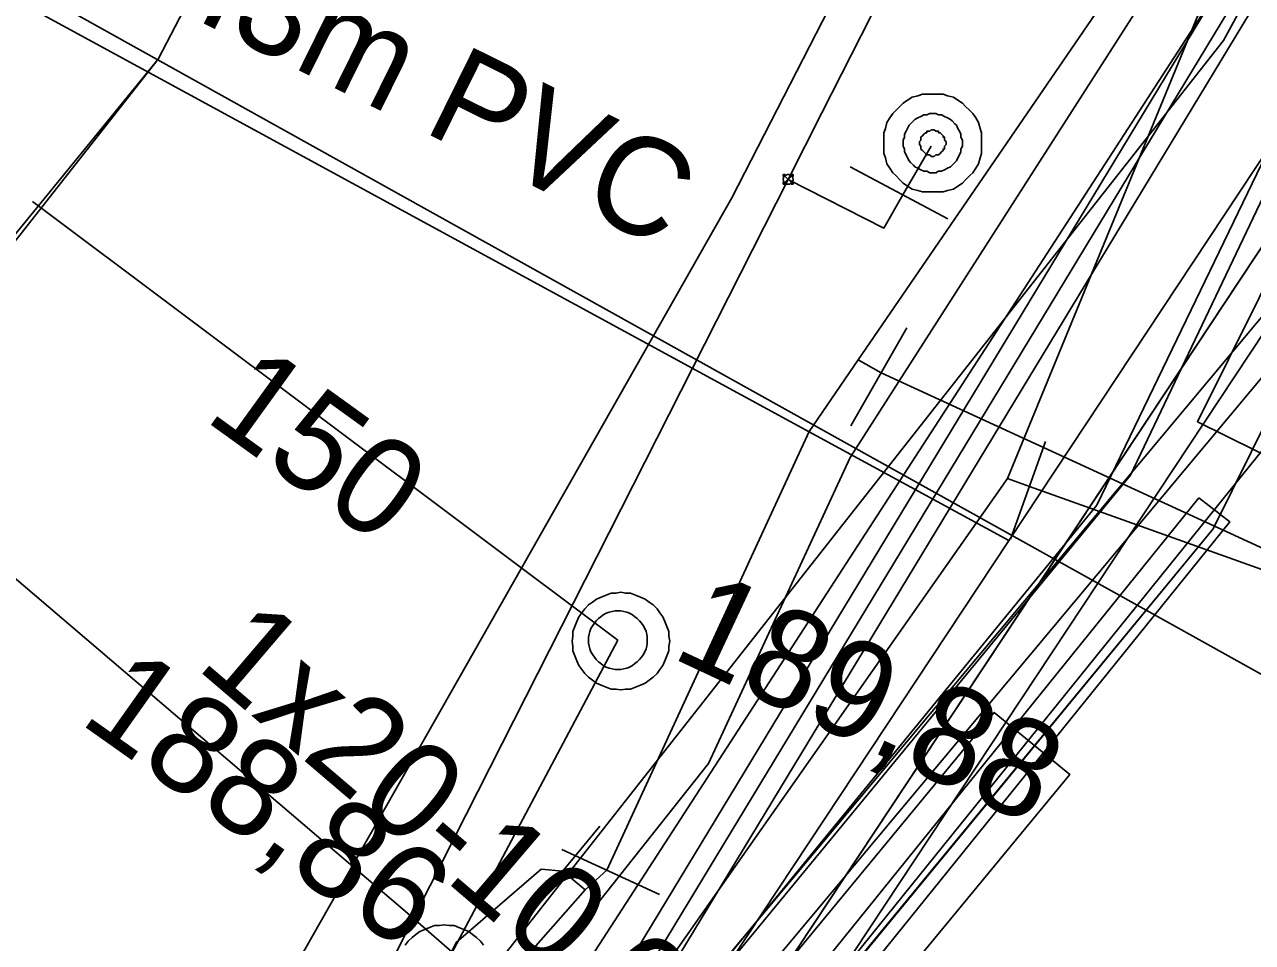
# Model space of a CAD drawing. Extents: x -746464 to -745690, y -1051581 to -1049993.
# Drawn here: x -746350.36 to -746337.79, y -1051566.81 to -1051557.42 of the extents above; entities that cross this region are included whole.
import ezdxf

# ---------------------------------------------------------------- set-up
doc = ezdxf.new("R2010")
doc.units = 0
for name, color, linetype in [('04_CETIN_neprovozovane', 7, 'Continuous'), ('04_CETIN_sdelovaci_podzem', 7, 'Continuous'), ('10_CD_Telematika_metalika', 7, 'Continuous'), ('45_Eltodo_vedeni_NN_zemni', 7, 'Continuous'), ('48_Prazs_plynarenska_STL', 7, 'Continuous'), ('51_PVaK_kanal_jednotna_neoverena poloha_pripojka', 7, 'Continuous'), ('51_PVaK_kanal_jednotna_overena poloha_rad', 7, 'Continuous'), ('51_PVaK_kanal_objekty', 7, 'Continuous'), ('51_PVaK_kanal_popisy', 7, 'Continuous'), ('51_PVaK_vodovod_chranicky_objekty', 7, 'Continuous'), ('51_PVaK_vodovod_mimo provoz_overena poloha', 7, 'Continuous'), ('51_PVaK_vodovod_neoverena poloha_pripojka', 7, 'Continuous'), ('51_PVaK_vodovod_overena poloha_rad', 7, 'Continuous'), ('51_PVaK_vodovod_zruseno_neoverena poloha', 7, 'Continuous'), ('51_PVaK_vodovod_zruseno_overena poloha', 7, 'Continuous'), ('55_PREdi_chranicky', 7, 'Continuous'), ('55_PREdi_NN', 7, 'Continuous'), ('55_PREdi_stavby', 7, 'Continuous'), ('55_PREdi_stavby_popisy', 7, 'Continuous'), ('55_PREdi_VN', 7, 'Continuous'), ('55_PREdi_ZRUSENE_elektro', 7, 'Continuous')]:
    doc.layers.add(name, color=color, linetype=linetype)

msp = doc.modelspace()

# ---------------------------------------------------------------- linework, layer by layer
at = {"layer": '04_CETIN_neprovozovane'}
msp.add_lwpolyline([(-746366.86, -1051580.5), (-746348.99, -1051557.77)], dxfattribs=at)
at = {"layer": '04_CETIN_sdelovaci_podzem'}
msp.add_line((-746348.99, -1051557.77), (-746367.635, -1051580.571), dxfattribs=at)
for points in [[(-746339.18, -1051538.91), (-746329.96, -1051542.66), (-746338.09, -1051557.58), (-746356.174, -1051580.571)], [(-746339.18, -1051538.91), (-746348.99, -1051557.77)], [(-746331.75, -1051544.93), (-746334.17, -1051550.92), (-746348.11, -1051572.44), (-746349.27, -1051574.65), (-746353.32, -1051579.44)], [(-746334.17, -1051550.92), (-746348.11, -1051572.44)]]:
    msp.add_lwpolyline(points, dxfattribs=at)
at = {"layer": '10_CD_Telematika_metalika'}
msp.add_lwpolyline([(-746116.552, -1050521.207), (-746121.17, -1050569.408), (-746128.236, -1050608.848), (-746137.347, -1050610.336), (-746147.573, -1050674.704), (-746154.081, -1050701.12), (-746179.17, -1050709.95), (-746193.05, -1050747.67), (-746206.515, -1050825.577), (-746217.3, -1050901.851), (-746223.756, -1050942.953), (-746230.272, -1050994.196), (-746241.227, -1050999.731), (-746247.174, -1051050.056), (-746252.666, -1051096.533), (-746257.91, -1051185.16), (-746266.649, -1051259.574), (-746273.157, -1051294.362), (-746289.838, -1051383.531), (-746309.089, -1051442.724), (-746337.772, -1051532.949), (-746327.582, -1051537.864), (-746339.385, -1051562.334), (-746354.288, -1051580.571)], dxfattribs=at)
at = {"layer": '45_Eltodo_vedeni_NN_zemni'}
for points in [[(-746348.188, -1051573.589), (-746336.689, -1051559.822), (-746328.83, -1051538.274), (-746319.081, -1051506.055), (-746318.642, -1051505.827), (-746318.873, -1051505.388), (-746308.681, -1051473.615), (-746308.976, -1051473.225)], [(-746354.442, -1051580.571), (-746348.497, -1051573.335), (-746337.042, -1051559.624), (-746329.209, -1051538.145)]]:
    msp.add_lwpolyline(points, dxfattribs=at)
at = {"layer": '48_Prazs_plynarenska_STL'}
msp.add_lwpolyline([(-746252.124, -1051209.44), (-746254.739, -1051232.69), (-746257.228, -1051250.028), (-746263.332, -1051294.114), (-746268.752, -1051331.185), (-746271.069, -1051346.822), (-746280.362, -1051378.409), (-746289.669, -1051408.88), (-746298.158, -1051436.716), (-746306.066, -1051461.221), (-746317.359, -1051497.958), (-746324.917, -1051522.35), (-746330.899, -1051538.581), (-746331.683, -1051541.084), (-746331.804, -1051541.534), (-746334.886, -1051548.163), (-746337.809, -1051555.442), (-746341.91, -1051561.848), (-746343.36, -1051564.978), (-746348.739, -1051571.768), (-746356.434, -1051580.571)], dxfattribs=at)
at = {"layer": '51_PVaK_kanal_jednotna_neoverena poloha_pripojka'}
msp.add_line((-746350.278, -1051559.228), (-746344.286, -1051563.716), dxfattribs=at)
at = {"layer": '51_PVaK_kanal_jednotna_overena poloha_rad'}
msp.add_line((-746344.286, -1051563.716), (-746346.093, -1051567.118), dxfattribs=at)
at = {"layer": '51_PVaK_kanal_objekty'}
for points in [[(-746343.756, -1051563.726), (-746343.766, -1051563.676), (-746343.766, -1051563.626), (-746343.786, -1051563.576), (-746343.806, -1051563.526), (-746343.826, -1051563.476), (-746343.856, -1051563.436), (-746343.886, -1051563.396), (-746343.926, -1051563.356), (-746343.966, -1051563.326), (-746344.006, -1051563.296), (-746344.056, -1051563.276), (-746344.106, -1051563.256), (-746344.156, -1051563.236), (-746344.206, -1051563.236), (-746344.256, -1051563.226), (-746344.306, -1051563.236), (-746344.356, -1051563.236), (-746344.406, -1051563.256), (-746344.456, -1051563.276), (-746344.506, -1051563.296), (-746344.546, -1051563.326), (-746344.586, -1051563.356), (-746344.626, -1051563.396), (-746344.656, -1051563.436), (-746344.686, -1051563.476), (-746344.706, -1051563.526), (-746344.726, -1051563.576), (-746344.746, -1051563.626), (-746344.746, -1051563.676), (-746344.756, -1051563.726), (-746344.746, -1051563.776), (-746344.746, -1051563.826), (-746344.726, -1051563.876), (-746344.706, -1051563.926), (-746344.686, -1051563.976), (-746344.656, -1051564.016), (-746344.626, -1051564.056), (-746344.586, -1051564.096), (-746344.546, -1051564.126), (-746344.506, -1051564.156), (-746344.456, -1051564.176), (-746344.406, -1051564.196), (-746344.356, -1051564.216), (-746344.306, -1051564.216), (-746344.256, -1051564.226), (-746344.206, -1051564.216), (-746344.156, -1051564.216), (-746344.106, -1051564.196), (-746344.056, -1051564.176), (-746344.006, -1051564.156), (-746343.966, -1051564.126), (-746343.926, -1051564.096), (-746343.886, -1051564.056), (-746343.856, -1051564.016), (-746343.826, -1051563.976), (-746343.806, -1051563.926), (-746343.786, -1051563.876), (-746343.766, -1051563.826), (-746343.766, -1051563.776), (-746343.756, -1051563.726)], [(-746343.986, -1051563.716), (-746343.986, -1051563.686), (-746343.992, -1051563.656), (-746343.998, -1051563.626), (-746344.01, -1051563.596), (-746344.028, -1051563.566), (-746344.046, -1051563.542), (-746344.064, -1051563.518), (-746344.088, -1051563.494), (-746344.112, -1051563.476), (-746344.136, -1051563.458), (-746344.166, -1051563.44), (-746344.196, -1051563.428), (-746344.226, -1051563.422), (-746344.256, -1051563.416), (-746344.286, -1051563.416), (-746344.316, -1051563.416), (-746344.346, -1051563.422), (-746344.376, -1051563.428), (-746344.406, -1051563.44), (-746344.436, -1051563.458), (-746344.46, -1051563.476), (-746344.484, -1051563.494), (-746344.508, -1051563.518), (-746344.526, -1051563.542), (-746344.544, -1051563.566), (-746344.562, -1051563.596), (-746344.574, -1051563.626), (-746344.58, -1051563.656), (-746344.586, -1051563.686), (-746344.586, -1051563.716), (-746344.586, -1051563.746), (-746344.58, -1051563.776), (-746344.574, -1051563.806), (-746344.562, -1051563.836), (-746344.544, -1051563.866), (-746344.526, -1051563.89), (-746344.508, -1051563.914), (-746344.484, -1051563.938), (-746344.46, -1051563.956), (-746344.436, -1051563.974), (-746344.406, -1051563.992), (-746344.376, -1051564.004), (-746344.346, -1051564.01), (-746344.316, -1051564.016), (-746344.286, -1051564.016), (-746344.256, -1051564.016), (-746344.226, -1051564.01), (-746344.196, -1051564.004), (-746344.166, -1051563.992), (-746344.136, -1051563.974), (-746344.112, -1051563.956), (-746344.088, -1051563.938), (-746344.064, -1051563.914), (-746344.046, -1051563.89), (-746344.028, -1051563.866), (-746344.01, -1051563.836), (-746343.998, -1051563.806), (-746343.992, -1051563.776), (-746343.986, -1051563.746), (-746343.986, -1051563.716)], [(-746345.663, -1051566.838), (-746345.693, -1051566.798), (-746345.733, -1051566.758), (-746345.773, -1051566.728), (-746345.813, -1051566.698), (-746345.863, -1051566.678), (-746345.913, -1051566.658), (-746345.963, -1051566.638), (-746346.013, -1051566.638), (-746346.063, -1051566.628), (-746346.113, -1051566.638), (-746346.163, -1051566.638), (-746346.213, -1051566.658), (-746346.263, -1051566.678), (-746346.313, -1051566.698), (-746346.353, -1051566.728), (-746346.393, -1051566.758), (-746346.433, -1051566.798), (-746346.463, -1051566.838)]]:
    msp.add_lwpolyline(points, dxfattribs=at)
at = {"layer": '51_PVaK_vodovod_chranicky_objekty'}
for p, q in [((-746341.91, -1051558.873), (-746340.91, -1051559.404)), ((-746342.594, -1051559.05), (-746342.494, -1051558.95)), ((-746342.594, -1051558.95), (-746342.494, -1051559.05)), ((-746342.594, -1051558.95), (-746342.594, -1051558.97)), ((-746342.594, -1051558.95), (-746342.574, -1051558.95)), ((-746342.494, -1051558.95), (-746342.514, -1051558.95)), ((-746342.494, -1051558.95), (-746342.494, -1051558.97)), ((-746342.594, -1051559.05), (-746342.594, -1051559.03)), ((-746342.594, -1051559.05), (-746342.574, -1051559.05)), ((-746342.494, -1051559.05), (-746342.514, -1051559.05)), ((-746342.494, -1051559.05), (-746342.494, -1051559.03)), ((-746341.903, -1051561.521), (-746341.33, -1051560.521)), ((-746340.269, -1051562.682), (-746339.911, -1051561.682)), ((-746345.296, -1051566.62), (-746344.47, -1051565.62)), ((-746343.86, -1051566.319), (-746344.86, -1051565.858))]:
    msp.add_line(p, q, dxfattribs=at)
for points in [[(-746340.564, -1051558.629), (-746340.564, -1051558.584), (-746340.564, -1051558.523), (-746340.579, -1051558.478), (-746340.595, -1051558.417), (-746340.625, -1051558.372), (-746340.655, -1051558.326), (-746340.685, -1051558.296), (-746340.731, -1051558.25), (-746340.761, -1051558.22), (-746340.807, -1051558.19), (-746340.852, -1051558.159), (-746340.913, -1051558.144), (-746340.958, -1051558.129), (-746341.019, -1051558.129), (-746341.064, -1051558.129), (-746341.125, -1051558.129), (-746341.17, -1051558.129), (-746341.216, -1051558.144), (-746341.276, -1051558.159), (-746341.322, -1051558.19), (-746341.367, -1051558.22), (-746341.398, -1051558.25), (-746341.443, -1051558.296), (-746341.473, -1051558.326), (-746341.504, -1051558.372), (-746341.534, -1051558.417), (-746341.549, -1051558.478), (-746341.564, -1051558.523), (-746341.564, -1051558.584), (-746341.564, -1051558.629), (-746341.564, -1051558.69), (-746341.564, -1051558.735), (-746341.549, -1051558.781), (-746341.534, -1051558.841), (-746341.504, -1051558.887), (-746341.473, -1051558.932), (-746341.443, -1051558.962), (-746341.398, -1051559.008), (-746341.367, -1051559.038), (-746341.322, -1051559.068), (-746341.276, -1051559.099), (-746341.216, -1051559.114), (-746341.17, -1051559.129), (-746341.125, -1051559.129), (-746341.064, -1051559.129), (-746341.019, -1051559.129), (-746340.958, -1051559.129), (-746340.913, -1051559.114), (-746340.852, -1051559.099), (-746340.807, -1051559.068), (-746340.761, -1051559.038), (-746340.731, -1051559.008), (-746340.685, -1051558.962), (-746340.655, -1051558.932), (-746340.625, -1051558.887), (-746340.595, -1051558.841), (-746340.579, -1051558.781), (-746340.564, -1051558.735), (-746340.564, -1051558.69), (-746340.564, -1051558.629)], [(-746340.761, -1051558.629), (-746340.761, -1051558.599), (-746340.776, -1051558.568), (-746340.776, -1051558.538), (-746340.792, -1051558.508), (-746340.807, -1051558.478), (-746340.822, -1051558.447), (-746340.837, -1051558.432), (-746340.867, -1051558.402), (-746340.882, -1051558.387), (-746340.913, -1051558.372), (-746340.943, -1051558.356), (-746340.973, -1051558.341), (-746341.004, -1051558.341), (-746341.034, -1051558.326), (-746341.064, -1051558.326), (-746341.095, -1051558.326), (-746341.125, -1051558.341), (-746341.155, -1051558.341), (-746341.185, -1051558.356), (-746341.216, -1051558.372), (-746341.246, -1051558.387), (-746341.261, -1051558.402), (-746341.292, -1051558.432), (-746341.307, -1051558.447), (-746341.322, -1051558.478), (-746341.337, -1051558.508), (-746341.352, -1051558.538), (-746341.352, -1051558.568), (-746341.367, -1051558.599), (-746341.367, -1051558.629), (-746341.367, -1051558.659), (-746341.352, -1051558.69), (-746341.352, -1051558.72), (-746341.337, -1051558.75), (-746341.322, -1051558.781), (-746341.307, -1051558.811), (-746341.292, -1051558.826), (-746341.261, -1051558.856), (-746341.246, -1051558.872), (-746341.216, -1051558.887), (-746341.185, -1051558.902), (-746341.155, -1051558.917), (-746341.125, -1051558.917), (-746341.095, -1051558.932), (-746341.064, -1051558.932), (-746341.034, -1051558.932), (-746341.004, -1051558.917), (-746340.973, -1051558.917), (-746340.943, -1051558.902), (-746340.913, -1051558.887), (-746340.882, -1051558.872), (-746340.867, -1051558.856), (-746340.837, -1051558.826), (-746340.822, -1051558.811), (-746340.807, -1051558.781), (-746340.792, -1051558.75), (-746340.776, -1051558.72), (-746340.776, -1051558.69), (-746340.761, -1051558.659), (-746340.761, -1051558.629)], [(-746340.928, -1051558.629), (-746340.928, -1051558.614), (-746340.943, -1051558.599), (-746340.943, -1051558.584), (-746340.943, -1051558.568), (-746340.958, -1051558.568), (-746340.958, -1051558.553), (-746340.973, -1051558.538), (-746340.988, -1051558.523), (-746341.004, -1051558.523), (-746341.004, -1051558.508), (-746341.019, -1051558.508), (-746341.034, -1051558.508), (-746341.049, -1051558.493), (-746341.064, -1051558.493), (-746341.079, -1051558.493), (-746341.095, -1051558.508), (-746341.11, -1051558.508), (-746341.125, -1051558.508), (-746341.125, -1051558.523), (-746341.14, -1051558.523), (-746341.155, -1051558.538), (-746341.17, -1051558.553), (-746341.185, -1051558.568), (-746341.185, -1051558.584), (-746341.185, -1051558.599), (-746341.201, -1051558.614), (-746341.201, -1051558.629), (-746341.201, -1051558.644), (-746341.185, -1051558.659), (-746341.185, -1051558.675), (-746341.185, -1051558.69), (-746341.17, -1051558.705), (-746341.155, -1051558.72), (-746341.14, -1051558.735), (-746341.125, -1051558.75), (-746341.11, -1051558.75), (-746341.095, -1051558.75), (-746341.079, -1051558.765), (-746341.064, -1051558.765), (-746341.049, -1051558.765), (-746341.034, -1051558.75), (-746341.019, -1051558.75), (-746341.004, -1051558.75), (-746340.988, -1051558.735), (-746340.973, -1051558.72), (-746340.958, -1051558.705), (-746340.958, -1051558.69), (-746340.943, -1051558.69), (-746340.943, -1051558.675), (-746340.943, -1051558.659), (-746340.928, -1051558.644), (-746340.928, -1051558.629)], [(-746342.494, -1051559), (-746342.494, -1051558.995), (-746342.495, -1051558.99), (-746342.496, -1051558.985), (-746342.498, -1051558.98), (-746342.501, -1051558.975), (-746342.504, -1051558.971), (-746342.507, -1051558.967), (-746342.511, -1051558.963), (-746342.515, -1051558.96), (-746342.519, -1051558.957), (-746342.524, -1051558.954), (-746342.529, -1051558.952), (-746342.534, -1051558.951), (-746342.539, -1051558.95), (-746342.544, -1051558.95), (-746342.549, -1051558.95), (-746342.554, -1051558.951), (-746342.559, -1051558.952), (-746342.564, -1051558.954), (-746342.569, -1051558.957), (-746342.573, -1051558.96), (-746342.577, -1051558.963), (-746342.581, -1051558.967), (-746342.584, -1051558.971), (-746342.587, -1051558.975), (-746342.59, -1051558.98), (-746342.592, -1051558.985), (-746342.593, -1051558.99), (-746342.594, -1051558.995), (-746342.594, -1051559), (-746342.594, -1051559.005), (-746342.593, -1051559.01), (-746342.592, -1051559.015), (-746342.59, -1051559.02), (-746342.587, -1051559.025), (-746342.584, -1051559.029), (-746342.581, -1051559.033), (-746342.577, -1051559.037), (-746342.573, -1051559.04), (-746342.569, -1051559.043), (-746342.564, -1051559.046), (-746342.559, -1051559.048), (-746342.554, -1051559.049), (-746342.549, -1051559.05), (-746342.544, -1051559.05), (-746342.539, -1051559.05), (-746342.534, -1051559.049), (-746342.529, -1051559.048), (-746342.524, -1051559.046), (-746342.519, -1051559.043), (-746342.515, -1051559.04), (-746342.511, -1051559.037), (-746342.507, -1051559.033), (-746342.504, -1051559.029), (-746342.501, -1051559.025), (-746342.498, -1051559.02), (-746342.496, -1051559.015), (-746342.495, -1051559.01), (-746342.494, -1051559.005), (-746342.494, -1051559)]]:
    msp.add_lwpolyline(points, dxfattribs=at)
at = {"layer": '51_PVaK_vodovod_mimo provoz_overena poloha'}
msp.add_line((-746344.62, -1051566.27), (-746344.85, -1051566.08), dxfattribs=at)
msp.add_lwpolyline([(-746344.85, -1051566.08), (-746345.07, -1051566.06), (-746345.94, -1051566.81), (-746346.09, -1051567.12)], dxfattribs=at)
at = {"layer": '51_PVaK_vodovod_neoverena poloha_pripojka'}
for p, q in [((-746341.828, -1051560.847), (-746341.593, -1051560.981)), ((-746341.593, -1051560.981), (-746335.512, -1051563.775))]:
    msp.add_line(p, q, dxfattribs=at)
at = {"layer": '51_PVaK_vodovod_overena poloha_rad'}
for points in [[(-746306.82, -1051460.94), (-746318.18, -1051497.67), (-746325.95, -1051521.89), (-746331.07, -1051536.72), (-746335.6, -1051549.06), (-746338.74, -1051556.34), (-746341.828, -1051560.847), (-746342.33, -1051561.58), (-746344.4, -1051566.07)], [(-746357.303, -1051580.571), (-746354.01, -1051576.83), (-746353.67, -1051576.5), (-746352.48, -1051575.32), (-746352.02, -1051574.85), (-746343.12, -1051559.19), (-746333.163, -1051539.781), (-746307.59, -1051465.18), (-746306.83, -1051463.43)], [(-746344.4, -1051566.07), (-746344.62, -1051566.27), (-746349.21, -1051571.48), (-746357.141, -1051580.571)]]:
    msp.add_lwpolyline(points, dxfattribs=at)
at = {"layer": '51_PVaK_vodovod_zruseno_neoverena poloha'}
for p, q in [((-746340.3, -1051562.061), (-746340.075, -1051562.142)), ((-746340.075, -1051562.142), (-746335.512, -1051563.775))]:
    msp.add_line(p, q, dxfattribs=at)
msp.add_lwpolyline([(-746285.09, -1051400.118), (-746317.799, -1051499.979), (-746331.209, -1051539.965), (-746337.882, -1051556.184), (-746340.3, -1051562.061), (-746348.658, -1051573.966), (-746354.409, -1051580.571)], dxfattribs=at)
at = {"layer": '51_PVaK_vodovod_zruseno_overena poloha'}
msp.add_line((-746341.37, -1051559.159), (-746341.079, -1051558.659), dxfattribs=at)
for points in [[(-746342.545, -1051559.001), (-746342.2, -1051558.32), (-746332.88, -1051539.95), (-746270.2, -1051348.47), (-746253.64, -1051230.32), (-746249.99, -1051194.49), (-746243.06, -1051080.88), (-746239.76, -1051033.47)], [(-746356.292, -1051580.571), (-746349.75, -1051573.21), (-746342.545, -1051559.001)], [(-746342.545, -1051559.001), (-746341.566, -1051559.498), (-746341.37, -1051559.159)]]:
    msp.add_lwpolyline(points, dxfattribs=at)
at = {"layer": '55_PREdi_chranicky'}
for points in [[(-746330.56, -1051545.36), (-746330.083, -1051545.51), (-746331.527, -1051550.091), (-746331.838, -1051551.461), (-746332.822, -1051553.23), (-746346.088, -1051573.278), (-746349.415, -1051577.299), (-746349.8, -1051576.98), (-746350.185, -1051576.661), (-746346.892, -1051572.682), (-746333.678, -1051552.71), (-746332.782, -1051551.099), (-746332.493, -1051549.829), (-746331.037, -1051545.21), (-746330.56, -1051545.36)], [(-746347.962, -1051574.202), (-746348.357, -1051574.116), (-746348.176, -1051573.627), (-746333.647, -1051549.634), (-746332.933, -1051548.172), (-746332.598, -1051548.397), (-746333.295, -1051549.826), (-746347.814, -1051573.801), (-746347.962, -1051574.202)], [(-746334.25, -1051553.227), (-746333.354, -1051553.672), (-746337.458, -1051561.926), (-746338.354, -1051561.481), (-746334.25, -1051553.227)], [(-746338.342, -1051562.261), (-746338.025, -1051562.504), (-746344.174, -1051570.126), (-746346.299, -1051572.647), (-746346.608, -1051572.394), (-746344.482, -1051569.872), (-746338.342, -1051562.261)], [(-746346.025, -1051572.806), (-746346.797, -1051572.17), (-746340.434, -1051564.455), (-746339.662, -1051565.091), (-746346.025, -1051572.806)]]:
    msp.add_lwpolyline(points, close=True, dxfattribs=at)
at = {"layer": '55_PREdi_NN'}
for points in [[(-746264.434, -1051322.287), (-746268.612, -1051347.823), (-746285.849, -1051407.247), (-746293.856, -1051430.838), (-746329.933, -1051539.536), (-746331.77, -1051545.21), (-746334.312, -1051552.095), (-746339.04, -1051562.029), (-746349.394, -1051574.596), (-746354.459, -1051580.571)], [(-746347.284, -1051573.607), (-746338.196, -1051562.577), (-746333.338, -1051552.773), (-746332.533, -1051550.221), (-746330.58, -1051544.036)], [(-746346.677, -1051572.891), (-746338.196, -1051562.577), (-746333.338, -1051552.773), (-746332.363, -1051550.166)]]:
    msp.add_lwpolyline(points, dxfattribs=at)
at = {"layer": '55_PREdi_stavby'}
msp.add_lwpolyline([(-746362.546, -1051550.23), (-746332.877, -1051566.752)], dxfattribs=at)
at = {"layer": '55_PREdi_stavby_popisy'}
for points in [[(-746354.304, -1051555.111), (-746353.408, -1051555.553), (-746340.285, -1051562.696)], [(-746351.423, -1051562.258), (-746346.462, -1051566.49), (-746344.099, -1051568.551)]]:
    msp.add_lwpolyline(points, dxfattribs=at)
at = {"layer": '55_PREdi_VN'}
for points in [[(-746352.732, -1051580.571), (-746351.43, -1051579.024), (-746348.295, -1051575.337), (-746347.66, -1051574.401), (-746346.49, -1051572.98), (-746339.87, -1051562.975), (-746333.25, -1051552.97), (-746332.31, -1051551.28), (-746332.01, -1051549.96), (-746329.676, -1051542.715), (-746328.979, -1051541.244), (-746326.861, -1051536.516), (-746326.262, -1051534.76), (-746325.59, -1051532.97), (-746323.8, -1051528.05), (-746321.8, -1051521.71), (-746319.04, -1051513.07), (-746315.61, -1051501.86), (-746313.57, -1051494.87)], [(-746326.456, -1051534.065), (-746327.05, -1051536.36), (-746327.92, -1051538.58), (-746328.94, -1051541.01), (-746329.73, -1051542.67), (-746330.56, -1051545.36), (-746332.01, -1051549.96), (-746332.31, -1051551.28), (-746333.25, -1051552.97), (-746346.49, -1051572.98), (-746349.8, -1051576.98), (-746352.94, -1051580.201)]]:
    msp.add_lwpolyline(points, dxfattribs=at)
at = {"layer": '55_PREdi_ZRUSENE_elektro'}
for points in [[(-746352.94, -1051580.201), (-746351.776, -1051578.686), (-746349.772, -1051576.631), (-746348.7, -1051575.46), (-746347.995, -1051573.714), (-746333.471, -1051549.73), (-746326.969, -1051536.4), (-746326.591, -1051534.712), (-746326.456, -1051534.065)], [(-746351.7, -1051578.76), (-746350.168, -1051576.922), (-746348.599, -1051575.077), (-746347.995, -1051573.714), (-746333.471, -1051549.73), (-746327.233, -1051536.37), (-746326.643, -1051534.68)], [(-746346.824, -1051572.96), (-746344.328, -1051569.999), (-746335.771, -1051559.393), (-746333.483, -1051551.824)], [(-746333.483, -1051551.824), (-746335.771, -1051559.393), (-746344.328, -1051569.999), (-746346.824, -1051572.96)]]:
    msp.add_lwpolyline(points, dxfattribs=at)

# ---------------------------------------------------------------- texts
at = {"layer": '51_PVaK_kanal_popisy'}
for s, rotation, p in [('150', 324.1667, (-746348.534, -1051561.453)), ('189,88', 334.9047, (-746343.757, -1051563.886)), ('188,86', 324.7017, (-746349.815, -1051564.552))]:
    msp.add_text(s, height=1, rotation=rotation, dxfattribs=at).set_placement(p)
at = {"layer": '55_PREdi_stavby_popisy'}
for s, rotation, p in [('1x200-37.3m PVC', 333.736, (-746353.635, -1051554.884)), ('1x20-10.0m', 319.5319, (-746348.617, -1051563.994))]:
    msp.add_text(s, height=1, rotation=rotation, dxfattribs=at).set_placement(p)

doc.saveas('drawing.dxf')
